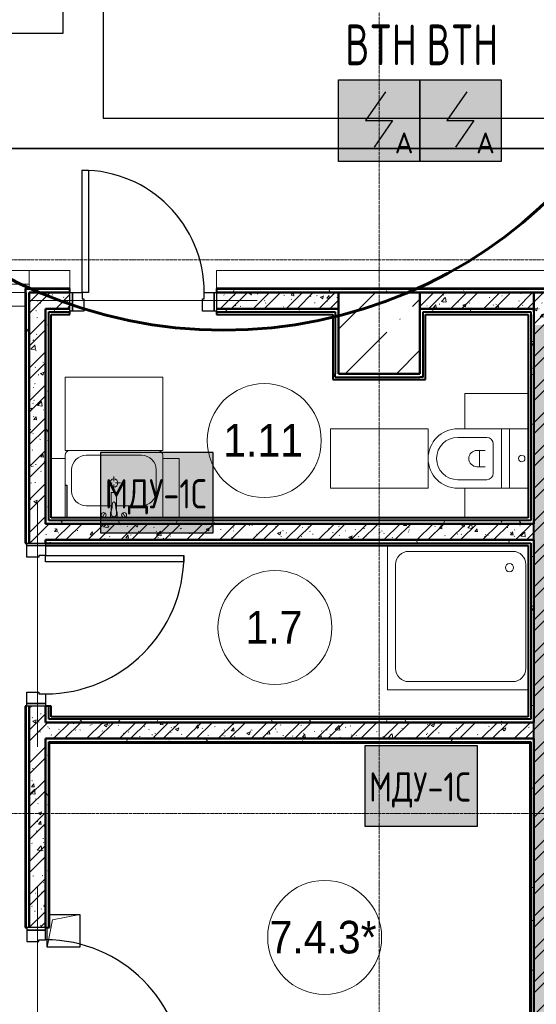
# Model space of a CAD drawing. Header units: millimetres. Extents: x -135639 to 224623, y -383017 to -59102.
# Tile 324 of 494: x 36405 to 39578, y -119793 to -113747. Entities that reach past the tile are written whole.
import ezdxf
from ezdxf.enums import TextEntityAlignment as Align

# ---------------------------------------------------------------- set-up
doc = ezdxf.new("R2010")
doc.units = ezdxf.units.MM
doc.linetypes.add('CONTINOUS', pattern=[0])
doc.linetypes.add('Линия сетки', pattern=[25, 20, -2.5, 0, -2.5])
doc.layers.get('Defpoints').update_dxf_attribs({"color": 252})
for name, color, linetype, lineweight in [('#СПС_КЛ_R3', 190, 'Continuous', 30), ('A-000-M_MASS', 7, 'Continuous', 18), ('A-010-A_ROOM', 7, 'Continuous', 20), ('A-200-M_WALL', 7, 'Continuous', 18), ('A-200-M_WALL_INT', 7, 'Continuous', 18), ('A-200-M_WALL_PAT', 7, 'Continuous', 40), ('A-325-M_DOOR', 7, 'Continuous', 18), ('A-325-M_DOOR__FRAME', 7, 'Continuous', 30), ('A-325-M_DOOR_PANEL', 7, 'Continuous', 30), ('A-700-M_FFE', 7, 'Continuous', 18), ('M-520-M_DRAINAGE_FW', 7, 'Continuous', 18), ('S-280-M_COLUMN', 7, 'Continuous', 18), ('S-280-M_STRUCT_FRAME', 7, 'Continuous', 18), ('Z-030-M_GRID', 7, 'Continuous', 9), ('Арматура воздуховодов', 7, 'Continuous', 18), ('ОС', 5, 'Continuous', 25), ('ПС', 7, 'Continuous', 40), ('СС-011-ПОЖ-СИГНАЛИЗАЦИЯ', 1, 'Continuous', 30)]:
    doc.layers.add(name, color=color, linetype=linetype, lineweight=lineweight)
doc.layers.add('ССПС', color=5, linetype='Continuous')
doc.styles.add('1111', font='isocpeur.ttf')
doc.styles.add('Arial_2', font='arial.ttf', dxfattribs={"width": 0.9, "height": 400})
pattern_1 = [(50, (0, 0), (218.62117, -19.1268), [22.86, -251.46]), (355, (0, 0), (-42.2919, 229.2684), [18.288, -201.168]), (100.451, (18.22, -1.6), (176.33107, 210.13963), [19.428, -213.708]), (46.184, (0, 60.96), (325.29495, -50.45164), [34.29, -377.19]), (96.636, (27.1, 56.76), (284.883, 296.9127), [29.142, -320.562]), (351.184, (0, 60.96), (284.8858, 296.9107), [27.432, -301.752]), (21, (30.48, 45.72), (181.93753, -122.71832), [22.86, -251.46]), (326, (30.48, 45.72), (74.1622, 221.0262), [18.288, -201.168]), (71.451, (45.64, 35.5), (256.10035, 98.30526), [19.428, -213.708]), (37.5, (0, 0), (3.70639, 101.465895), [3.353, -195.377, 3.353, -200.863, -201.93]), (37.5, (0, 0), (3.70639, 101.465895), [-402.946, 3.353, -198.577]), (7.5, (0, 0), (80.18358, 120.21653), [3.353, -113.081, 3.353, -190.805, -76.962]), (7.5, (0, 0), (80.18358, 120.21653), [-310.591, 3.353, -73.609]), (327.5, (-67.97, 0), (162.70865, -6.87497), [3.353, -72.847, 3.353, -234.391, -315.468]), (327.5, (-67.97, 0), (162.70865, -6.87497), [-313.944, 3.353, -312.115]), (317.5, (-98.45, 0), (177.75468, 30.51183), [3.353, -95.707, 3.353, -154.534, -224.028]), (317.5, (-98.45, 0), (177.75468, 30.51183), [-256.946, 3.353, -220.675])]
pattern_2 = [(45, (0, 0), (-101.02788, 101.02788), []), (45, (67.35, 0), (-101.02788, 101.02788), [])]
pattern_3 = [(0, (0, 0), (406.4, 101.6), [33.528, -271.272, 33.528, -271.272, -1625.6]), (0, (0, 0), (406.4, 101.6), [-609.6, 33.528, -576.072, 33.528, -271.272, -711.2]), (0, (0, 0), (406.4, 101.6), [-1524, 33.528, -169.672, 33.528, -474.472]), (120, (152.4, 50.8), (-291.18818, 301.15272), [33.528, -271.272, 33.528, -271.272, -1625.6]), (120, (152.4, 50.8), (-291.18818, 301.15272), [-609.6, 33.528, -576.072, 33.528, -271.272, -711.2]), (120, (152.4, 50.8), (-291.18818, 301.15272), [-1524, 33.528, -169.672, 33.528, -474.472]), (240, (203.2, 254), (-115.21182, -402.75272), [33.528, -271.272, 33.528, -271.272, -1625.6]), (240, (203.2, 254), (-115.21182, -402.75272), [-609.6, 33.528, -576.072, 33.528, -271.272, -711.2]), (240, (203.2, 254), (-115.21182, -402.75272), [-1524, 33.528, -169.672, 33.528, -474.472])]

# ---------------------------------------------------------------- blocks, each defined once
blk = doc.blocks.new('101_Дверь_Однопольная - _ПЧ_Мет_800х2000_Служеб помещения_EI30_Л-4460165-B1_-7_650_')
at = {"layer": 'A-325-M_DOOR', "color": 253, "lineweight": 30, "true_color": 0xaaaaaa}
for p, q in [((-485, 50), (-500, 50)), ((-500, 50), (-500, -65)), ((-485, -65), (-485, 50)), ((500, 50), (485, 50)), ((485, 50), (485, -65)), ((500, -65), (500, 50)), ((-500, -65), (-485, -65)), ((485, -65), (500, -65))]:
    blk.add_line(p, q, dxfattribs=at)
at = {"layer": 'A-325-M_DOOR__FRAME', "color": 253, "true_color": 0xaaaaaa}
for p, q in [((-425, 50), (-485, 50)), ((-485, 50), (-485, -65)), ((-425, 10), (-425, 50)), ((-415, 10), (-425, 10)), ((-415, -65), (-415, 10)), ((425, 10), (415, 10)), ((415, 10), (415, -65)), ((485, 50), (425, 50)), ((425, 50), (425, 10)), ((485, -65), (485, 50)), ((-485, -65), (-415, -65)), ((415, -65), (485, -65))]:
    blk.add_line(p, q, dxfattribs=at)
at = {"layer": 'A-325-M_DOOR_PANEL', "color": 253, "true_color": 0xaaaaaa}
for p, q in [((425, 900), (385, 900)), ((385, 900), (385, 50)), ((425, 50), (425, 900)), ((385, 50), (425, 50))]:
    blk.add_line(p, q, dxfattribs=at)
blk.add_arc((425, 50), 850, 90, 180, dxfattribs=at)
blk = doc.blocks.new('101_Дверь_Однопольная - _ПЧ_Мет_700х2000_Служеб помещения_EI30_Пр-4460142-B1_-7_650_')
at = {"layer": 'A-325-M_DOOR', "color": 253, "lineweight": 30, "true_color": 0xaaaaaa}
for p, q in [((-450, 50), (-435, 50)), ((-450, -65), (-450, 50)), ((-435, 50), (-435, -65)), ((435, -65), (435, 50)), ((435, 50), (450, 50)), ((450, 50), (450, -65)), ((-435, -65), (-450, -65)), ((450, -65), (435, -65))]:
    blk.add_line(p, q, dxfattribs=at)
at = {"layer": 'A-325-M_DOOR__FRAME', "color": 253, "true_color": 0xaaaaaa}
for p, q in [((-435, 50), (-375, 50)), ((-435, -65), (-435, 50)), ((-375, 50), (-375, 10)), ((-375, 10), (-365, 10)), ((-365, 10), (-365, -65)), ((365, 10), (375, 10)), ((365, -65), (365, 10)), ((375, 50), (435, 50)), ((375, 10), (375, 50)), ((435, 50), (435, -65)), ((-365, -65), (-435, -65)), ((435, -65), (365, -65))]:
    blk.add_line(p, q, dxfattribs=at)
at = {"layer": 'A-325-M_DOOR_PANEL', "color": 253, "true_color": 0xaaaaaa}
for p, q in [((-375, 800), (-335, 800)), ((-375, 50), (-375, 800)), ((-335, 800), (-335, 50)), ((-335, 50), (-375, 50))]:
    blk.add_line(p, q, dxfattribs=at)
blk.add_arc((-375, 50), 750, 0, 90, dxfattribs=at)
blk = doc.blocks.new('101_Дверь_Однопольная - _ПЧ_Мет_800х2000_Служеб помещения_EI30_Пр-4457347-B1_-7_650_')
at = {"layer": 'A-325-M_DOOR', "color": 253, "lineweight": 30, "true_color": 0xaaaaaa}
for p, q in [((-500, 50), (-485, 50)), ((-500, -65), (-500, 50)), ((-485, 50), (-485, -65)), ((485, -65), (485, 50)), ((485, 50), (500, 50)), ((500, 50), (500, -65)), ((-485, -65), (-500, -65)), ((500, -65), (485, -65))]:
    blk.add_line(p, q, dxfattribs=at)
at = {"layer": 'A-325-M_DOOR__FRAME', "color": 253, "true_color": 0xaaaaaa}
for p, q in [((-485, 50), (-425, 50)), ((-485, -65), (-485, 50)), ((-425, 50), (-425, 10)), ((-425, 10), (-415, 10)), ((-415, 10), (-415, -65)), ((415, 10), (425, 10)), ((415, -65), (415, 10)), ((425, 50), (485, 50)), ((425, 10), (425, 50)), ((485, 50), (485, -65)), ((-415, -65), (-485, -65)), ((485, -65), (415, -65))]:
    blk.add_line(p, q, dxfattribs=at)
at = {"layer": 'A-325-M_DOOR_PANEL', "color": 253, "true_color": 0xaaaaaa}
for p, q in [((-425, 900), (-385, 900)), ((-425, 50), (-425, 900)), ((-385, 900), (-385, 50)), ((-385, 50), (-425, 50))]:
    blk.add_line(p, q, dxfattribs=at)
blk.add_arc((-425, 50), 850, 0, 90, dxfattribs=at)
blk = doc.blocks.new('MR_Унитаз напольный - Санузел с ванной-2663540-B1_-7_650_')
at = {"layer": 'M-520-M_DRAINAGE_FW', "color": 253, "true_color": 0xaaaaaa}
for p, q in [((-182.5, 0), (-182.5, 267.5)), ((-130, 267.5), (-130, 90)), ((130, 90), (130, 267.5)), ((182.5, 267.5), (182.5, 0)), ((-50, 150), (-50, 100)), ((-50, 135), (50, 135)), ((50, 100), (50, 150)), ((182.5, 0), (-182.5, 0)), ((-182.5, -50), (-182.5, 0)), ((-182.5, 0), (182.5, 0)), ((-90, 50), (90, 50)), ((182.5, 0), (182.5, -50)), ((-182.5, -50), (182.5, -50)), ((-182.5, -165), (-182.5, -50)), ((182.5, -50), (-182.5, -50)), ((182.5, -50), (182.5, -165))]:
    blk.add_line(p, q, dxfattribs=at)
for centre, radius, start, end in [((0, 267.5), 182.5, 0, 180), ((0, 267.5), 130, 360, 180), ((0, 150), 50, 360, 180), ((-90, 90), 40, 180, 270), ((90, 90), 40, 270, 360), ((0, -125), 20, 360, 180), ((0, -125), 20, 180, 360)]:
    blk.add_arc(centre, radius, start, end, dxfattribs=at)
blk = doc.blocks.new('MR_Зона обслуживания - MR_Зона обслуживания-2663541-B1_-7_650_')
at = {"layer": 'A-700-M_FFE', "color": 253, "lineweight": 9, "true_color": 0xaaaaaa}
for p, q in [((182.5, 600), (-182.5, 600)), ((-182.5, 600), (-182.5, 0)), ((182.5, 0), (182.5, 600)), ((-182.5, 0), (182.5, 0))]:
    blk.add_line(p, q, dxfattribs=at)
blk = doc.blocks.new('MR_Зона обслуживания - MR_Зона обслуживания-2663542-B1_-7_650_')
at = {"layer": 'A-700-M_FFE', "color": 253, "lineweight": 9, "true_color": 0xaaaaaa}
for p, q in [((108.75, 425), (-108.75, 425)), ((108.75, 35), (108.75, 425))]:
    blk.add_line(p, q, dxfattribs=at)
blk = doc.blocks.new('MR_Зона обслуживания - MR_Зона обслуживания-V24-B1_-7_650_')
at = {"layer": 'A-700-M_FFE', "color": 253, "lineweight": 9, "true_color": 0xaaaaaa}
blk.add_line((108.75, 425), (-73.75, 425), dxfattribs=at)
blk = doc.blocks.new('A_PLU_WashingBath - A_PLU_WashingBath-2663543-B1_-7_650_')
at = {"layer": 'M-520-M_DRAINAGE_FW', "color": 253, "true_color": 0xaaaaaa}
for p, q in [((450, 450), (-415, 450)), ((450, -435), (450, 450)), ((-320, 400), (320, 400)), ((-400, -320), (-400, 320)), ((400, 320), (400, -320)), ((320, -400), (-320, -400))]:
    blk.add_line(p, q, dxfattribs=at)
blk.add_circle((-300, -300), 25, dxfattribs=at)
for centre, start, end in [((-320, 320), 90, 180), ((320, 320), 360, 90), ((-320, -320), 180, 270), ((320, -320), 270, 0)]:
    blk.add_arc(centre, 80, start, end, dxfattribs=at)
blk = doc.blocks.new('MR_Тумба-Умывальник с зеркалом - Тумба-умывальник_600-V19-B1_-7_650_')
at = {"layer": 'M-520-M_DRAINAGE_FW', "color": 253, "true_color": 0xaaaaaa}
for p, q in [((-300, 400), (-300, 420)), ((-170, 420), (170, 420)), ((300, 420), (300, 400)), ((-260, 200), (-260, 330)), ((260, 330), (260, 200)), ((-10, 250), (-40, 250)), ((0, 290), (0, 260)), ((40, 250), (10, 250)), ((-17, 73.1), (-17, 187.9)), ((-14, 190.9), (14, 190.9)), ((0, 210), (0, 240)), ((17, 187.9), (17, 73.1)), ((-17, 110), (-170, 110)), ((-69.7, 39.8), (-55.6, 66.3)), ((-20, 73.1), (-17, 73.1)), ((-20, 35), (-20, 73.1)), ((-17, 60), (-17, 73.1)), ((170, 110), (17, 110)), ((17, 73.1), (17, 60)), ((17, 73.1), (20, 73.1)), ((20, 73.1), (20, 35)), ((69.7, 39.8), (55.6, 66.3)), ((-300, 20), (300, 20))]:
    blk.add_line(p, q, dxfattribs=at)
for centre, radius, start, end in [((-270, 420), 30, 90, 180), ((270, 420), 30, 0, 90), ((-170, 330), 90, 90, 180), ((170, 330), 90, 0, 90), ((0, 250), 25, 360, 180), ((0, 250), 25, 180, 360), ((-170, 200), 90, 180, 270), ((-14, 187.9), 3, 90, 180), ((-14, 187.9), 3, 105, 165), ((14, 187.9), 3, 0, 90), ((14, 187.9), 3, 15, 75), ((170, 200), 90, 270, 0), ((-217.6, 129.9), 208.5, 344.18231, 358.4054), ((0, 124.1), 9.19, 0, 180), ((217.6, 129.9), 208.5, 181.5946, 195.81769), ((-62.7, 53.1), 15, 0, 180), ((62.7, 53.1), 15, 0, 180), ((-62.7, 53.1), 15, 180, 0), ((0, 60), 17, 180, 0), ((62.7, 53.1), 15, 180, 0)]:
    blk.add_arc(centre, radius, start, end, dxfattribs=at)
blk = doc.blocks.new('MR_Зона обслуживания - MR_Зона обслуживания-2663526-B1_-7_650_')
at = {"layer": 'A-700-M_FFE', "color": 253, "lineweight": 9, "true_color": 0xaaaaaa}
for p, q in [((300, 450), (-300, 450)), ((-300, 450), (-300, 0)), ((300, 0), (300, 450)), ((-300, 0), (300, 0))]:
    blk.add_line(p, q, dxfattribs=at)
blk = doc.blocks.new('MR_Зона обслуживания - MR_Зона обслуживания-V20-B1_-7_650_')
at = {"layer": 'A-700-M_FFE', "color": 253, "lineweight": 9, "true_color": 0xaaaaaa}
for p, q in [((50, 400), (-50, 400)), ((-50, 400), (-50, 35)), ((50, 35), (50, 400))]:
    blk.add_line(p, q, dxfattribs=at)
blk = doc.blocks.new('MR_Зона обслуживания - MR_Зона обслуживания-V25-B1_-7_650_')
at = {"layer": 'A-700-M_FFE', "color": 253, "lineweight": 9, "true_color": 0xaaaaaa}
for p, q in [((50, 400), (-35, 400)), ((50, 35), (50, 400))]:
    blk.add_line(p, q, dxfattribs=at)
blk = doc.blocks.new('ПР - _ПЧ_900_100_Оп250-250_Шаг300_Арм16_Арм10-3252112-B1_-7_650_')
at = {"layer": 'S-280-M_STRUCT_FRAME', "color": 21, "true_color": 0xffaaaa}
for p, q in [((-700, 0), (700, 0)), ((-700, 0), (-450, 0)), ((-365, 0), (365, 0)), ((-365, 0), (365, 0)), ((450, 0), (700, 0))]:
    blk.add_line(p, q, dxfattribs=at)
blk = doc.blocks.new('ПР - _ПЧ_1000_100_Оп250-250_Шаг300_Арм16_Арм10-3252152-B1_-7_650_')
at = {"layer": 'S-280-M_STRUCT_FRAME', "color": 21, "true_color": 0xffaaaa}
for p, q in [((-750, 0), (750, 0)), ((-750, 0), (-500, 0)), ((-415, 0), (415, 0)), ((-415, 0), (415, 0)), ((500, 0), (750, 0))]:
    blk.add_line(p, q, dxfattribs=at)
blk = doc.blocks.new('CP_ДШ_Hanytex_TopJoint 24C - CP_ДШ_Hanytex_TopJoint 24C-3950246-B1_-7_650_')
at = {"layer": 'A-000-M_MASS', "color": 253, "true_color": 0xaaaaaa}
for p, q in [((1200, 110), (0, 110)), ((1200, 110), (1200, 0)), ((1200, 25), (0, 25)), ((0, 25), (0, -25)), ((0, -25), (0, 25)), ((1200, 0), (1200, 25)), ((0, -25), (1175, -25)), ((1175, -110), (0, -110))]:
    blk.add_line(p, q, dxfattribs=at)
blk = doc.blocks.new('CP_ДШ_Hanytex_TopJoint 24C_Половина - CP_ДШ_Hanytex_TopJoint 24C_Половина-3657793-B1_-7_650_')
at = {"layer": 'A-000-M_MASS', "color": 253, "true_color": 0xaaaaaa}
for p, q in [((0, 0), (0, 110)), ((250, 110), (0, 110)), ((250, 110), (250, 0))]:
    blk.add_line(p, q, dxfattribs=at)
blk = doc.blocks.new('CP_ДШ_Hanytex_TopJoint 24C_Половина - CP_ДШ_Hanytex_TopJoint 24C_Половина-3662383-B1_-7_650_')
at = {"layer": 'A-000-M_MASS', "color": 253, "true_color": 0xaaaaaa}
for p, q in [((0, 0), (0, 110)), ((2330, 110), (0, 110)), ((2330, 110), (2330, 0))]:
    blk.add_line(p, q, dxfattribs=at)
blk = doc.blocks.new('135_SLK_GD_AR_rvt-1-B1_-7_650_')
at = {"layer": 'A-200-M_WALL_PAT', "lineweight": 9, "true_color": 0xaaaaaa}
h = blk.add_hatch(dxfattribs=at)
h.set_pattern_fill('FP_11', color=253, style=0, pattern_type=2)
h.set_pattern_definition(pattern_3)
h.paths.add_polyline_path([(49678.3, 77400), (50100, 77400), (50100, 77420), (49280, 77420), (49280, 77400)])
h.paths.add_polyline_path([(44600, 77400), (44850, 77400), (44850, 77420), (44580, 77420), (44580, 77400)])
h.paths.add_polyline_path([(45750, 77400), (48080, 77400), (48080, 77420), (45750, 77420)])
h = blk.add_hatch(dxfattribs=at)
h.set_pattern_fill('FP_11', color=253, style=0, pattern_type=2)
h.set_pattern_definition(pattern_3)
h.paths.add_polyline_path([(44600, 72230), (44600, 72500), (44580, 72500), (44580, 72230)])
h.paths.add_polyline_path([(44580, 73500), (44600, 73500), (44600, 74860), (44580, 74860), (44580, 73667.6)])
h.paths.add_polyline_path([(44600, 75860), (44600, 77400), (44580, 77400), (44580, 75860), (44585, 75860)])
h = blk.add_hatch(dxfattribs=at)
h.set_pattern_fill('FP_1', color=253, style=0, pattern_type=2)
h.set_pattern_definition(pattern_1)
h.paths.add_polyline_path([(46500, 77300), (46500, 77400), (45750, 77400), (45750, 77300), (46465, 77300)])
h.paths.add_polyline_path([(44700, 77300), (44850, 77300), (44850, 77400), (44600, 77400), (44600, 77300)])
h = blk.add_hatch(dxfattribs=at)
h.set_pattern_fill('FP_2', color=253, style=0, pattern_type=2)
h.set_pattern_definition(pattern_2)
h.paths.add_polyline_path([(46500, 77300), (46500, 77400), (45750, 77400), (45750, 77300), (46465, 77300)])
h.paths.add_polyline_path([(44700, 77300), (44850, 77300), (44850, 77400), (44600, 77400), (44600, 77300)])
h = blk.add_hatch(dxfattribs=at)
h.set_pattern_fill('FP_1', color=253, style=0, pattern_type=2)
h.set_pattern_definition(pattern_1)
h.paths.add_polyline_path([(47700, 77300), (47700, 77400), (47000, 77400), (47000, 77300), (47324.6, 77300)])
h = blk.add_hatch(dxfattribs=at)
h.set_pattern_fill('FP_2', color=253, style=0, pattern_type=2)
h.set_pattern_definition(pattern_2)
h.paths.add_polyline_path([(47700, 77300), (47700, 77400), (47000, 77400), (47000, 77300), (47324.6, 77300)])
h = blk.add_hatch(dxfattribs=at)
h.set_pattern_fill('FP_1', color=253, style=0, pattern_type=2)
h.set_pattern_definition(pattern_1)
h.paths.add_polyline_path([(50095, 77200), (50100, 77200), (50100, 77400), (49280, 77400), (49280, 77200), (49678.3, 77200)])
h.paths.add_polyline_path([(48080, 77200), (48080, 77400), (47700, 77400), (47700, 77200), (47900, 77200)])
h = blk.add_hatch(dxfattribs=at)
h.set_pattern_fill('FP_2', color=253, style=0, pattern_type=2)
h.set_pattern_definition(pattern_2)
h.paths.add_polyline_path([(50095, 77200), (50100, 77200), (50100, 77400), (49280, 77400), (49280, 77200), (49678.3, 77200)])
h.paths.add_polyline_path([(48080, 77200), (48080, 77400), (47700, 77400), (47700, 77200), (47900, 77200)])
h = blk.add_hatch(dxfattribs=at)
h.set_pattern_fill('FP_1', color=253, style=0, pattern_type=2)
h.set_pattern_definition(pattern_1)
h.paths.add_polyline_path([(44600, 74660), (44700, 74660), (44700, 74860), (44600, 74860)])
h.paths.add_polyline_path([(44600, 75860), (44700, 75860), (44700, 77300), (44600, 77300), (44600, 76328.8)])
h = blk.add_hatch(dxfattribs=at)
h.set_pattern_fill('FP_2', color=253, style=0, pattern_type=2)
h.set_pattern_definition(pattern_2)
h.paths.add_polyline_path([(44600, 74660), (44700, 74660), (44700, 74860), (44600, 74860)])
h.paths.add_polyline_path([(44600, 75860), (44700, 75860), (44700, 77300), (44600, 77300), (44600, 76328.8)])
h = blk.add_hatch(dxfattribs=at)
h.set_pattern_fill('FP_11', color=253, style=0, pattern_type=2)
h.set_pattern_definition(pattern_3)
h.paths.add_polyline_path([(45912.3, 77280), (46480, 77280), (46480, 77300), (45750, 77300), (45750, 77280)])
h.paths.add_polyline_path([(44850, 77280), (44850, 77300), (44700, 77300), (44700, 77280), (44720, 77280)])
h = blk.add_hatch(dxfattribs=at)
h.set_pattern_fill('FP_11', color=253, style=0, pattern_type=2)
h.set_pattern_definition(pattern_3)
h.paths.add_polyline_path([(44720, 75980), (44720, 77280), (44700, 77280), (44700, 75980)])
h = blk.add_hatch(dxfattribs=at)
h.set_pattern_fill('FP_11', color=253, style=0, pattern_type=2)
h.set_pattern_definition(pattern_3)
h.paths.add_polyline_path([(47000, 76880), (47020, 76880), (47020, 77300), (47000, 77300), (47000, 76900)])
h = blk.add_hatch(dxfattribs=at)
h.set_pattern_fill('FP_11', color=253, style=0, pattern_type=2)
h.set_pattern_definition(pattern_3)
h.paths.add_polyline_path([(47035, 77280), (47700, 77280), (47700, 77300), (47020, 77300), (47020, 77280)])
h = blk.add_hatch(dxfattribs=at)
h.set_pattern_fill('FP_11', color=253, style=0, pattern_type=2)
h.set_pattern_definition(pattern_3)
h.paths.add_polyline_path([(47700, 76000), (47700, 77280), (47680, 77280), (47680, 76000)])
h = blk.add_hatch(dxfattribs=at)
h.set_pattern_fill('FP_1', color=253, style=0, pattern_type=2)
h.set_pattern_definition(pattern_1)
h.paths.add_polyline_path([(47815, 72220), (47900, 72220), (47900, 77200), (47700, 77200), (47700, 72220)])
h = blk.add_hatch(dxfattribs=at)
h.set_pattern_fill('FP_2', color=253, style=0, pattern_type=2)
h.set_pattern_definition(pattern_2)
h.paths.add_polyline_path([(47815, 72220), (47900, 72220), (47900, 77200), (47700, 77200), (47700, 72220)])
h = blk.add_hatch(dxfattribs=at)
h.set_pattern_fill('FP_11', color=253, style=0, pattern_type=2)
h.set_pattern_definition(pattern_3)
h.paths.add_polyline_path([(46853.8, 75980), (47700, 75980), (47700, 76000), (44720, 76000), (44720, 75980), (45912.3, 75980)])
h = blk.add_hatch(dxfattribs=at)
h.set_pattern_fill('FP_1', color=253, style=0, pattern_type=2)
h.set_pattern_definition(pattern_1)
h.paths.add_polyline_path([(47665, 75880), (47700, 75880), (47700, 75980), (44700, 75980), (44700, 75880), (46853.8, 75880)])
h = blk.add_hatch(dxfattribs=at)
h.set_pattern_fill('FP_2', color=253, style=0, pattern_type=2)
h.set_pattern_definition(pattern_2)
h.paths.add_polyline_path([(47665, 75880), (47700, 75880), (47700, 75980), (44700, 75980), (44700, 75880), (46853.8, 75880)])
h = blk.add_hatch(dxfattribs=at)
h.set_pattern_fill('FP_11', color=253, style=0, pattern_type=2)
h.set_pattern_definition(pattern_3)
h.paths.add_polyline_path([(47680, 75860), (47680, 75880), (44700, 75880), (44700, 75860), (47665, 75860)])
h = blk.add_hatch(dxfattribs=at)
h.set_pattern_fill('FP_11', color=253, style=0, pattern_type=2)
h.set_pattern_definition(pattern_3)
h.paths.add_polyline_path([(47700, 74760), (47700, 75880), (47680, 75880), (47680, 74760)])
h = blk.add_hatch(dxfattribs=at)
h.set_pattern_fill('FP_11', color=253, style=0, pattern_type=2)
h.set_pattern_definition(pattern_3)
h.paths.add_polyline_path([(44720, 74760), (44720, 74860), (44700, 74860), (44700, 74760)])
h = blk.add_hatch(dxfattribs=at)
h.set_pattern_fill('FP_1', color=253, style=0, pattern_type=2)
h.set_pattern_definition(pattern_1)
h.paths.add_polyline_path([(46853.8, 74660), (47700, 74660), (47700, 74760), (44700, 74760), (44700, 74660), (44970.8, 74660)])
h = blk.add_hatch(dxfattribs=at)
h.set_pattern_fill('FP_2', color=253, style=0, pattern_type=2)
h.set_pattern_definition(pattern_2)
h.paths.add_polyline_path([(46853.8, 74660), (47700, 74660), (47700, 74760), (44700, 74760), (44700, 74660), (44970.8, 74660)])
h = blk.add_hatch(dxfattribs=at)
h.set_pattern_fill('FP_11', color=253, style=0, pattern_type=2)
h.set_pattern_definition(pattern_3)
h.paths.add_polyline_path([(47680, 74760), (47680, 74780), (44720, 74780), (44720, 74760), (47665, 74760)])
h = blk.add_hatch(dxfattribs=at)
h.set_pattern_fill('FP_1', color=253, style=0, pattern_type=2)
h.set_pattern_definition(pattern_1)
h.paths.add_polyline_path([(44700, 72250), (44700, 72500), (44600, 72500), (44600, 72250)])
h.paths.add_polyline_path([(44600, 73500), (44700, 73500), (44700, 74660), (44600, 74660), (44600, 73667.6)])
h = blk.add_hatch(dxfattribs=at)
h.set_pattern_fill('FP_2', color=253, style=0, pattern_type=2)
h.set_pattern_definition(pattern_2)
h.paths.add_polyline_path([(44700, 72250), (44700, 72500), (44600, 72500), (44600, 72250)])
h.paths.add_polyline_path([(44600, 73500), (44700, 73500), (44700, 74660), (44600, 74660), (44600, 73667.6)])
h = blk.add_hatch(dxfattribs=at)
h.set_pattern_fill('FP_11', color=253, style=0, pattern_type=2)
h.set_pattern_definition(pattern_3)
h.paths.add_polyline_path([(47680, 74640), (47700, 74640), (47700, 74660), (44700, 74660), (44700, 74640), (46853.8, 74640)])
h = blk.add_hatch(dxfattribs=at)
h.set_pattern_fill('FP_11', color=253, style=0, pattern_type=2)
h.set_pattern_definition(pattern_3)
h.paths.add_polyline_path([(44700, 72370), (44720, 72370), (44720, 72500), (44700, 72500), (44700, 72375)])
h.paths.add_polyline_path([(44720, 73500), (44720, 74640), (44700, 74640), (44700, 73500)])
h = blk.add_hatch(dxfattribs=at)
h.set_pattern_fill('FP_11', color=253, style=0, pattern_type=2)
h.set_pattern_definition(pattern_3)
h.paths.add_polyline_path([(47680, 72370), (47700, 72370), (47700, 74640), (47680, 74640), (47680, 72375)])
at = {"layer": 'A-200-M_WALL', "color": 253, "lineweight": 40, "true_color": 0xaaaaaa}
for p, q in [((44850, 77420), (44580, 77420)), ((44580, 77400), (44580, 77420)), ((44580, 77400), (44580, 75860)), ((44850, 77400), (44600, 77400)), ((44600, 77400), (44850, 77400)), ((48080, 77420), (45750, 77420)), ((46500, 77400), (45750, 77400)), ((45750, 77400), (46500, 77400)), ((47700, 77400), (47000, 77400)), ((47000, 77400), (47700, 77400)), ((48080, 77400), (47700, 77400)), ((47700, 77400), (47700, 77300)), ((47700, 77300), (47700, 77400)), ((47700, 77400), (48080, 77400)), ((44600, 77300), (44600, 75860)), ((44600, 75860), (44600, 77300)), ((44700, 77300), (44850, 77300)), ((44850, 77300), (44700, 77300)), ((44700, 77280), (44700, 77265)), ((44700, 75980), (44700, 77265)), ((44700, 77265), (44700, 75980)), ((44720, 77280), (44850, 77280)), ((44720, 77265), (44720, 77280)), ((44720, 76000), (44720, 77265)), ((45750, 77300), (46465, 77300)), ((46465, 77300), (45750, 77300)), ((45750, 77280), (46465, 77280)), ((46480, 77300), (46465, 77300)), ((46465, 77280), (46480, 77280)), ((46480, 77280), (46480, 76900)), ((47035, 77300), (47020, 77300)), ((47020, 76880), (47020, 77280)), ((47020, 77280), (47035, 77280)), ((47035, 77300), (47700, 77300)), ((47700, 77300), (47035, 77300)), ((47035, 77280), (47680, 77280)), ((47680, 77280), (47680, 77265)), ((47680, 77265), (47680, 77143.2)), ((47700, 77300), (47700, 77280)), ((47700, 77280), (47700, 77300)), ((47700, 77280), (47700, 77265)), ((47700, 77265), (47700, 77200)), ((47700, 77200), (47700, 77265)), ((47680, 77143.2), (47680, 76015)), ((47700, 77200), (47700, 76015)), ((47700, 77143.2), (47700, 77200)), ((47700, 76015), (47700, 77143.2)), ((46480, 76880), (46480, 76900)), ((46480, 76880), (47000, 76880)), ((47020, 76880), (47000, 76880)), ((44735, 76000), (44720, 76000)), ((47680, 76000), (44735, 76000)), ((47680, 76015), (47680, 76000)), ((47700, 76000), (47700, 76015)), ((44720, 75980), (44735, 75980)), ((47700, 75980), (44735, 75980)), ((44735, 75980), (47700, 75980)), ((47700, 75880), (47700, 75980)), ((44700, 75880), (47665, 75880)), ((47665, 75880), (44700, 75880)), ((47680, 75880), (47665, 75880)), ((47700, 75880), (47700, 74760)), ((47700, 74760), (47700, 75880)), ((44700, 75860), (47665, 75860)), ((47665, 75860), (47680, 75860)), ((47680, 75860), (47680, 74780)), ((44580, 74860), (44580, 73500)), ((44600, 74860), (44600, 74660)), ((44600, 74660), (44600, 74860)), ((44700, 74760), (44700, 74860)), ((44700, 74860), (44700, 74760)), ((44720, 74780), (44720, 74860)), ((44735, 74780), (44720, 74780)), ((44720, 74760), (44735, 74760)), ((47665, 74780), (44735, 74780)), ((47665, 74760), (44735, 74760)), ((44735, 74760), (47665, 74760)), ((47680, 74780), (47665, 74780)), ((47665, 74760), (47680, 74760)), ((47700, 74660), (47700, 74760)), ((44600, 74660), (44600, 73500)), ((44600, 73500), (44600, 74660)), ((44700, 74660), (47700, 74660)), ((47700, 74660), (44700, 74660)), ((44700, 74640), (44700, 74635)), ((44700, 73500), (44700, 74635)), ((44700, 74635), (44700, 73500)), ((44720, 74640), (47680, 74640)), ((44720, 74635), (44720, 74640)), ((44720, 73500), (44720, 74635)), ((47680, 74640), (47680, 74635)), ((47680, 74635), (47680, 72375))]:
    blk.add_line(p, q, dxfattribs=at)
at = {"layer": 'A-200-M_WALL_INT', "color": 253, "lineweight": 40, "true_color": 0xaaaaaa}
for p, q in [((44850, 77425), (44575, 77425)), ((44575, 77425), (44575, 77420)), ((44575, 77420), (44575, 77400)), ((44575, 77400), (44575, 75860)), ((44600, 77400), (44600, 77300)), ((44600, 77300), (44600, 77400)), ((44850, 77400), (44850, 77425)), ((48080, 77425), (45750, 77425)), ((45750, 77425), (45750, 77400)), ((46500, 77300), (46500, 77400)), ((46500, 77400), (47000, 77400)), ((47000, 77400), (47000, 77300)), ((44700, 77265), (44700, 77300)), ((44700, 77300), (44700, 77280)), ((44735, 77265), (44850, 77265)), ((44735, 76015), (44735, 77265)), ((44850, 77265), (44850, 77285)), ((45750, 77285), (45750, 77265)), ((45750, 77265), (46465, 77265)), ((46465, 77300), (46500, 77300)), ((46465, 77265), (46465, 76900)), ((46500, 77300), (46480, 77300)), ((46500, 76900), (46500, 77300)), ((47000, 77300), (47035, 77300)), ((47000, 77300), (47000, 76900)), ((47020, 77300), (47000, 77300)), ((47035, 76865), (47035, 77265)), ((47035, 77265), (47665, 77265)), ((47665, 77265), (47665, 76015)), ((46465, 76900), (46465, 76880)), ((47000, 76900), (46500, 76900)), ((46465, 76880), (46465, 76865)), ((46465, 76865), (47000, 76865)), ((47000, 76865), (47020, 76865)), ((47020, 76865), (47035, 76865)), ((47665, 76015), (44735, 76015)), ((47700, 76015), (47700, 75980)), ((47700, 75980), (47700, 76000)), ((44735, 75980), (44700, 75980)), ((44700, 75980), (44720, 75980)), ((44700, 75860), (44700, 75880)), ((44700, 75880), (44700, 75860)), ((47665, 75880), (47700, 75880)), ((47700, 75880), (47680, 75880)), ((44575, 75860), (44585, 75860)), ((44700, 75845), (47665, 75845)), ((47665, 75845), (47665, 74795)), ((44585, 74860), (44575, 74860)), ((44575, 74860), (44575, 73500)), ((44735, 74860), (44700, 74860)), ((44735, 74795), (44735, 74860)), ((47665, 74795), (44735, 74795)), ((44735, 74760), (44700, 74760)), ((44700, 74760), (44720, 74760)), ((47700, 74760), (47665, 74760)), ((47680, 74760), (47700, 74760)), ((44700, 74635), (44700, 74660)), ((44700, 74660), (44700, 74640)), ((44725, 74635), (47675, 74635)), ((44725, 73500), (44725, 74635)), ((47675, 74635), (47675, 72375)), ((47700, 74660), (47700, 72350)), ((47700, 74640), (47700, 74660)), ((47700, 74635), (47700, 74640)), ((47700, 72375), (47700, 74635)), ((44575, 73500), (44585, 73500)), ((44700, 73500), (44725, 73500))]:
    blk.add_line(p, q, dxfattribs=at)
at = {"layer": 'A-000-M_MASS', "color": 253, "lineweight": 18, "true_color": 0xaaaaaa}
for name, p in [('CP_ДШ_Hanytex_TopJoint 24C - CP_ДШ_Hanytex_TopJoint 24C-3950246-B1_-7_650_', (43400, 77425)), ('CP_ДШ_Hanytex_TopJoint 24C_Половина - CP_ДШ_Hanytex_TopJoint 24C_Половина-3657793-B1_-7_650_', (44600, 77425)), ('CP_ДШ_Hanytex_TopJoint 24C_Половина - CP_ДШ_Hanytex_TopJoint 24C_Половина-3662383-B1_-7_650_', (45750, 77425))]:
    blk.add_blockref(name, p, dxfattribs=at)
at = {"layer": 'A-325-M_DOOR', "color": 253, "lineweight": 18, "true_color": 0xaaaaaa}
blk.add_blockref('101_Дверь_Однопольная - _ПЧ_Мет_700х2000_Служеб помещения_EI30_Пр-4460142-B1_-7_650_', (45300, 77350), dxfattribs=at)
at = {"layer": 'A-325-M_DOOR', "color": 253, "lineweight": 18, "true_color": 0xaaaaaa, "rotation": 269.9999999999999}
for name, p in [('101_Дверь_Однопольная - _ПЧ_Мет_800х2000_Служеб помещения_EI30_Пр-4457347-B1_-7_650_', (44650, 75360)), ('101_Дверь_Однопольная - _ПЧ_Мет_800х2000_Служеб помещения_EI30_Л-4460165-B1_-7_650_', (44650, 73000))]:
    blk.add_blockref(name, p, dxfattribs=at)
at = {"layer": 'A-700-M_FFE', "color": 253, "lineweight": 18, "true_color": 0xaaaaaa}
for name, p in [('MR_Зона обслуживания - MR_Зона обслуживания-2663526-B1_-7_650_', (45120, 76430)), ('MR_Зона обслуживания - MR_Зона обслуживания-V25-B1_-7_650_', (44770, 75980)), ('MR_Зона обслуживания - MR_Зона обслуживания-V20-B1_-7_650_', (45470, 75980))]:
    blk.add_blockref(name, p, dxfattribs=at)
at = {"layer": 'A-700-M_FFE', "color": 253, "lineweight": 18, "true_color": 0xaaaaaa, "rotation": 89.99999999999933}
for name, p in [('MR_Зона обслуживания - MR_Зона обслуживания-2663542-B1_-7_650_', (47700, 76671.2)), ('MR_Зона обслуживания - MR_Зона обслуживания-2663541-B1_-7_650_', (47050, 76380)), ('MR_Зона обслуживания - MR_Зона обслуживания-V24-B1_-7_650_', (47700, 76088.7))]:
    blk.add_blockref(name, p, dxfattribs=at)
at = {"layer": 'M-520-M_DRAINAGE_FW', "color": 253, "lineweight": 18, "true_color": 0xaaaaaa}
for name, p, rotation in [('MR_Унитаз напольный - Санузел с ванной-2663540-B1_-7_650_', (47500, 76380), 89.99999999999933), ('A_PLU_WashingBath - A_PLU_WashingBath-2663543-B1_-7_650_', (47250, 75410), 180)]:
    blk.add_blockref(name, p, dxfattribs=dict(at, rotation=rotation))
blk.add_blockref('MR_Тумба-Умывальник с зеркалом - Тумба-умывальник_600-V19-B1_-7_650_', (45120, 75980), dxfattribs=at)
at = {"layer": 'S-280-M_STRUCT_FRAME', "color": 253, "lineweight": 18, "true_color": 0xaaaaaa}
blk.add_blockref('ПР - _ПЧ_900_100_Оп250-250_Шаг300_Арм16_Арм10-3252112-B1_-7_650_', (45300, 77350), dxfattribs=at)
at = {"layer": 'S-280-M_STRUCT_FRAME', "color": 253, "lineweight": 18, "true_color": 0xaaaaaa, "rotation": 269.9999999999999}
for p in [(44650, 75360), (44650, 73000)]:
    blk.add_blockref('ПР - _ПЧ_1000_100_Оп250-250_Шаг300_Арм16_Арм10-3252152-B1_-7_650_', p, dxfattribs=at)
blk = doc.blocks.new('ADSK_ОбобщеннаяМодель_ОтверстиеПрямоугольное_вПерекрытии - ADSK_ОтверстиеПрямоугольное_вПерекрытии-V306-B1_-7_650_')
at = {"layer": 'A-000-M_MASS', "color": 253, "true_color": 0xaaaaaa}
for p, q in [((-100, -100), (-66.7, 66.7)), ((-66.7, 66.7), (100, 100))]:
    blk.add_line(p, q, dxfattribs=at)
at = {"layer": 'A-000-M_MASS', "color": 253, "lineweight": 30, "true_color": 0xaaaaaa}
for p, q in [((-85, 100), (100, 100)), ((100, 100), (100, -100)), ((-100, -100), (-100, 20.1)), ((100, -100), (-100, -100))]:
    blk.add_line(p, q, dxfattribs=at)
blk = doc.blocks.new('ADSK_ОбобщеннаяМодель_ОтверстиеПрямоугольное_вПерекрытии - ADSK_ОтверстиеПрямоугольное_вПерекрытии-V308-B1_-7_650_')
at = {"layer": 'A-000-M_MASS', "color": 253, "true_color": 0xaaaaaa}
blk.add_line((38.5, 96.2), (50, 100), dxfattribs=at)
at = {"layer": 'A-000-M_MASS', "color": 253, "lineweight": 30, "true_color": 0xaaaaaa}
for p, q in [((38.5, 100), (50, 100)), ((50, 100), (50, -100)), ((50, -100), (38.5, -100))]:
    blk.add_line(p, q, dxfattribs=at)
blk = doc.blocks.new('135_SLK_K1-2-3_KR_rvt-1-B1_-7_650_')
at = {"layer": 'S-280-M_COLUMN', "lineweight": 9, "true_color": 0xaaaaaa}
h = blk.add_hatch(dxfattribs=at)
h.set_pattern_fill('FP_20', color=253, style=0, pattern_type=2)
h.set_pattern_definition([(45, (0, 0), (-314.309, 314.309), []), (45, (314.3, 0), (-314.309, 314.309), [555.625, -111.125, 3.353, -107.772])])
h.paths.add_polyline_path([(47000, 76900), (47000, 77400), (46500, 77400), (46500, 76900), (46853.8, 76900)])
at = {"layer": 'S-280-M_COLUMN', "color": 253, "lineweight": 40, "true_color": 0xaaaaaa}
for p, q in [((47000, 77400), (46500, 77400)), ((46500, 77400), (46500, 76900)), ((47000, 76900), (47000, 77400)), ((46500, 76900), (47000, 76900))]:
    blk.add_line(p, q, dxfattribs=at)
at = {"layer": 'A-000-M_MASS', "color": 253, "lineweight": 18, "true_color": 0xaaaaaa}
for name, p in [('ADSK_ОбобщеннаяМодель_ОтверстиеПрямоугольное_вПерекрытии - ADSK_ОтверстиеПрямоугольное_вПерекрытии-V308-B1_-7_650_', (44781.5, 76116.6)), ('ADSK_ОбобщеннаяМодель_ОтверстиеПрямоугольное_вПерекрытии - ADSK_ОтверстиеПрямоугольное_вПерекрытии-V306-B1_-7_650_', (44810, 73479.9))]:
    blk.add_blockref(name, p, dxfattribs=at)
blk = doc.blocks.new('050_Марка_Помещение - Номер-620969-B1_-7_650_')
at = {"layer": 'A-010-A_ROOM', "color": 253, "true_color": 0xaaaaaa}
blk.add_circle((0, 0), 3.5, dxfattribs=at)
blk = doc.blocks.new('-1 эт')
at = {"layer": 'Z-030-M_GRID', "color": 253, "linetype": 'Линия сетки', "true_color": 0xaaaaaa}
for p, q in [((46750, -19698.2), (46750, 89252.8)), ((155946.9, 77600), (-3682.8, 77600)), ((155947.1, 74200), (-3682.6, 74200))]:
    blk.add_line(p, q, dxfattribs=at)
at = {"lineweight": 5}
for name in ['135_SLK_GD_AR_rvt-1-B1_-7_650_', '135_SLK_K1-2-3_KR_rvt-1-B1_-7_650_']:
    blk.add_blockref(name, (0, 0), dxfattribs=at)
at = {"layer": 'A-010-A_ROOM', "color": 253, "true_color": 0xaaaaaa, "xscale": 99.99999999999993, "yscale": 99.99999999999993, "zscale": 99.99999999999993}
for p in [(46043.7, 76490), (46109.4, 75342.5), (46414.7, 73439.6)]:
    blk.add_blockref('050_Марка_Помещение - Номер-620969-B1_-7_650_', p, dxfattribs=at)
at = {"layer": 'A-010-A_ROOM', "color": 253, "lineweight": 9, "true_color": 0xaaaaaa, "char_height": 200, "attachment_point": 1, "style": 'Arial_2'}
for s, insert, width in [('1.11', (45791.9, 76591.7), 606.076), ('1.7', (45928.8, 75444.2), 432.911), ('7.4.3*', (46076.5, 73541.3), 815.316)]:
    blk.add_mtext(s, dxfattribs=dict(at, insert=insert, width=width))
blk = doc.blocks.new('*U4706')
at = {"lineweight": 35, "true_color": 0xffffff}
h = blk.add_hatch(color=7, dxfattribs=at)
h.dxf.hatch_style = 1
h.paths.add_polyline_path([(0, 499.6), (0, 0), (499.6, 0), (499.6, 499.6)])
at = {"color": 1, "linetype": 'ByBlock', "lineweight": -2}
for p, q in [((289.5, 426.3), (166.9, 249.8)), ((166.9, 249.8), (332.7, 249.8)), ((332.7, 249.8), (219.3, 86.3))]:
    blk.add_line(p, q, dxfattribs=at)
at = {"color": 1, "linetype": 'ByBlock', "lineweight": -2, "ltscale": 0.1}
blk.add_lwpolyline([(0, 499.6), (499.6, 499.6), (499.6, 0), (0, 0)], close=True, dxfattribs=at)
at = {"color": 1, "linetype": 'ByBlock', "lineweight": -2, "ltscale": 1000, "style": '1111'}
blk.add_text('A', height=128.1, dxfattribs=at).set_placement((403.4, 49.2), align=Align.CENTER)
at = {"color": 0, "linetype": 'ByBlock', "lineweight": -2, "style": '1111'}
blk.add_attdef('INDEX', (-63.3, -234.7), '', height=125, dxfattribs=at)
at = {"color": 0, "linetype": 'ByBlock', "lineweight": -2, "style": '1111', "flags": 1}
for tag, p in [('NAME_DEVICE', (-64.1, -421.2)), ('NUM_POM', (-81.6, -847))]:
    blk.add_attdef(tag, p, '', height=125, dxfattribs=at)
at = {"color": 0, "linetype": 'ByBlock', "lineweight": -2, "style": '1111', "width": 0.7}
blk.add_attdef('NUM_DEVICE', (-64.1, -629.5), '', height=125, dxfattribs=at)
blk = doc.blocks.new('ger')
at = {"lineweight": 40, "ltscale": 2, "true_color": 0xffffff}
h = blk.add_hatch(color=7, dxfattribs=at)
h.dxf.hatch_style = 1
h.paths.add_polyline_path([(491036.1, -67335.5), (491036.1, -66842.7), (490344.7, -66842.7), (490344.7, -67335.5)])
at = {"layer": 'ОС', "color": 1, "lineweight": 30}
blk.add_lwpolyline([(491036.1, -66842.7), (490344.7, -66842.7), (490344.7, -67335.5), (491036.1, -67335.5)], close=True, dxfattribs=at)
at = {"layer": 'ССПС', "color": 1, "lineweight": -2, "ltscale": 1000, "style": '1111', "width": 0.8}
blk.add_text('МДУ-1С', height=180, dxfattribs=at).set_placement((490370.6, -67185.8))

msp = doc.modelspace()

# ---------------------------------------------------------------- linework, layer by layer
at = {"layer": '#СПС_КЛ_R3', "lineweight": 30}
msp.add_lwpolyline([(9665.4, -112761), (19933.1, -112761), (19933.1, -111987.8), (28543.4, -111987.8), (28543.4, -113648.2), (36449.8, -113648.2), (36449.8, -112640.5), (37204, -112640.5), (37204, -112875.9), (36670.6, -112875.9), (36670.6, -113831.7), (35323.3, -113831.7), (35323.3, -121125.3), (37150.8, -121125.3), (37150.8, -124382.9), (44149.5, -124382.9), (44149.5, -127515.8), (40538.8, -127515.8), (40538.8, -134422.3), (63531.5, -134422.3), (63531.5, -142519.4), (68464.5, -142519.4)], dxfattribs=at)
at = {"layer": 'Defpoints', "color": 1, "lineweight": 35}
msp.add_lwpolyline([(34121.7, -109025.1), (41843.8, -109025.1), (41843.8, -114538.1), (34121.7, -114538.1)], close=True, dxfattribs=at)
at = {"layer": 'Defpoints', "color": 6, "lineweight": 60}
msp.add_circle((37657.4, -112766.5), 2886.6, dxfattribs=at)
at = {"layer": 'СС-011-ПОЖ-СИГНАЛИЗАЦИЯ', "lineweight": 30}
msp.add_lwpolyline([(16169.7, -110036), (25885.7, -109979), (25885.7, -111853.8), (29528.5, -111853.8), (29528.5, -109594.3), (40384.9, -109594.3), (40384.9, -111558.5), (36916.5, -111558.5), (36916.5, -114351.5), (42512.7, -114351.5), (42512.7, -107461), (44015.5, -107461), (44015.5, -111491.7), (43063.2, -111491.7), (43063.2, -114351.5), (58643.6, -114351.5)], dxfattribs=at)

# ---------------------------------------------------------------- block references
msp.add_blockref('-1 эт', (-8136.8, -192821.5))
at = {"layer": 'Арматура воздуховодов', "lineweight": 30}
for p in [(-453442.7, -49562.4), (-451820.4, -51362.4)]:
    msp.add_blockref('ger', p, dxfattribs=at)
at = {"layer": 'ПС', "color": 7, "linetype": 'CONTINOUS', "lineweight": 30, "ltscale": 100}
ref = msp.add_blockref('*U4706', (38361.9, -114616.9), dxfattribs=dict(at, xscale=1.000736, yscale=1.000736, zscale=1.000736))
ref.add_attrib('NUM_DEVICE', 'BTH', dxfattribs={"layer": '0', "color": 0, "linetype": 'ByBlock', "lineweight": -2, "ltscale": 100, "height": 250.18, "style": '1111', "width": 0.7}).set_placement((38623.6, -114026.3), align=Align.CENTER)
ref = msp.add_blockref('*U4706', (38861.8, -114616.9), dxfattribs=dict(at, xscale=1.000736, yscale=1.000736, zscale=1.000736))
ref.add_attrib('NUM_DEVICE', 'BTH', dxfattribs={"layer": '0', "color": 0, "linetype": 'ByBlock', "lineweight": -2, "ltscale": 100, "height": 250.18, "style": '1111', "width": 0.7}).set_placement((39123.6, -114026.3), align=Align.CENTER)

doc.saveas('drawing.dxf')
